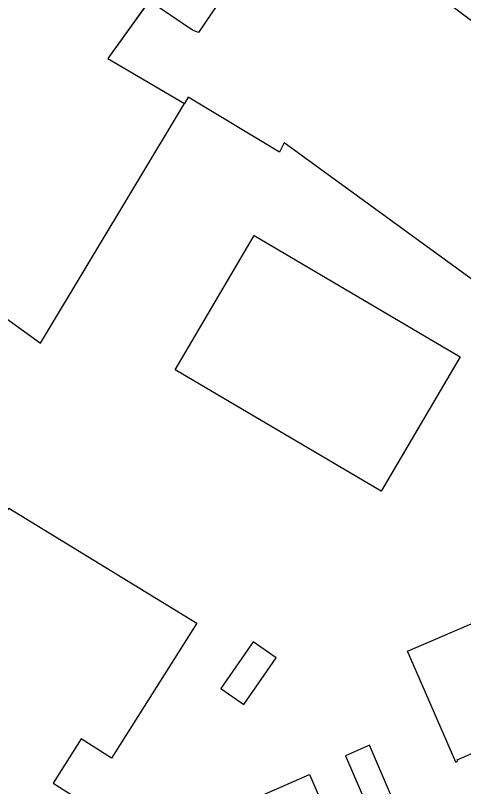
# Model space of a CAD drawing. Extents: x 136000 to 141014, y 402000 to 403500.
# Drawn here: x 138808.4 to 138876.8, y 402119.5 to 402237.1 of the extents above; entities that cross this region are included whole.
import ezdxf

# ---------------------------------------------------------------- set-up
doc = ezdxf.new("R2010")
doc.units = 0
for name, color, linetype in [('gg-afsc-draadraster', 7, 'Continuous'), ('gg-afsc-lijn draadraster', 7, 'Continuous'), ('gg-bbg-bijgebouw', 7, 'Continuous'), ('gg-bbg-gedigitaliseerde bebouwing', 7, 'Continuous'), ('gg-bbg-gedigitaliseerde bijgebouw', 7, 'Continuous'), ('gg-bbg-hoofdgebouw', 7, 'Continuous'), ('gg-knt-bronhoudergrens', 7, 'Continuous')]:
    doc.layers.add(name, color=color, linetype=linetype)

msp = doc.modelspace()

# ---------------------------------------------------------------- linework, layer by layer
at = {"layer": 'gg-afsc-draadraster'}
msp.add_lwpolyline([(138764.9, 402220.32), (138790.23, 402202.99), (138812.23, 402187.14), (138834.18, 402223.69)], dxfattribs=at)
at = {"layer": 'gg-afsc-lijn draadraster'}
for points in [[(138846.02, 402263.21), (138822.49, 402230.54), (138834.18, 402223.69)], [(138764.9, 402220.32), (138790.23, 402202.99), (138812.23, 402187.14), (138834.18, 402223.69)]]:
    msp.add_lwpolyline(points, dxfattribs=at)
at = {"layer": 'gg-bbg-bijgebouw'}
msp.add_lwpolyline([(138862.11, 402116.4), (138865.77, 402117.99), (138862.43, 402125.79), (138858.75, 402124.21), (138862.11, 402116.4)], dxfattribs=at)
at = {"layer": 'gg-bbg-gedigitaliseerde bebouwing'}
for points in [[(138785.43, 402126.04), (138807.38, 402161.96), (138836.09, 402144.41), (138823.07, 402123.82), (138818.4, 402126.77), (138814.14, 402120.04), (138829.59, 402110.26), (138828.71, 402108.81)], [(138846.27, 402118.31), (138853.24, 402121.35), (138855.29, 402116.65), (138859.14, 402118.24)]]:
    msp.add_lwpolyline(points, dxfattribs=at)
at = {"layer": 'gg-bbg-gedigitaliseerde bijgebouw'}
for p, q in [((138832.78, 402183.05), (138844.84, 402203.53)), ((138844.84, 402203.53), (138876.25, 402185.03))]:
    msp.add_line(p, q, dxfattribs=at)
for points in [[(138876.25, 402185.03), (138864.19, 402164.55), (138832.78, 402183.05)], [(138839.71, 402134.47), (138843.23, 402132.02), (138848.18, 402139.14), (138844.66, 402141.59), (138839.71, 402134.47)]]:
    msp.add_lwpolyline(points, dxfattribs=at)
at = {"layer": 'gg-bbg-hoofdgebouw'}
for points in [[(138875.61, 402123.24), (138868.19, 402140.17), (138880.41, 402145.36)], [(138875.61, 402123.24), (138875.89, 402123.36), (138875.8, 402123.56), (138878.11, 402124.57), (138878.4, 402123.9), (138878.3, 402123.85), (138882.31, 402114.69)]]:
    msp.add_lwpolyline(points, dxfattribs=at)
at = {"layer": 'gg-knt-bronhoudergrens'}
for points in [[(138851.16, 402256.33), (138848.5, 402252.45), (138836.31, 402234.51), (138835.41, 402234.87), (138828.81, 402239.32)], [(138851.16, 402256.33), (138881.79, 402233.46), (138882.6, 402234.47), (138900.63, 402220.31), (138902.36, 402217.83), (138906.86, 402214.76), (138901.59, 402207.98), (138895.93, 402200.71), (138893.91, 402202.2), (138887.42, 402204.11), (138884.73, 402200.17), (138886.79, 402198.28), (138883.3, 402192.99), (138849.4, 402217.65), (138848.66, 402216.23), (138834.77, 402224.65), (138834.18, 402223.69)], [(138828.81, 402239.32), (138822.49, 402230.54), (138834.18, 402223.69)]]:
    msp.add_lwpolyline(points, dxfattribs=at)

doc.saveas('drawing.dxf')
